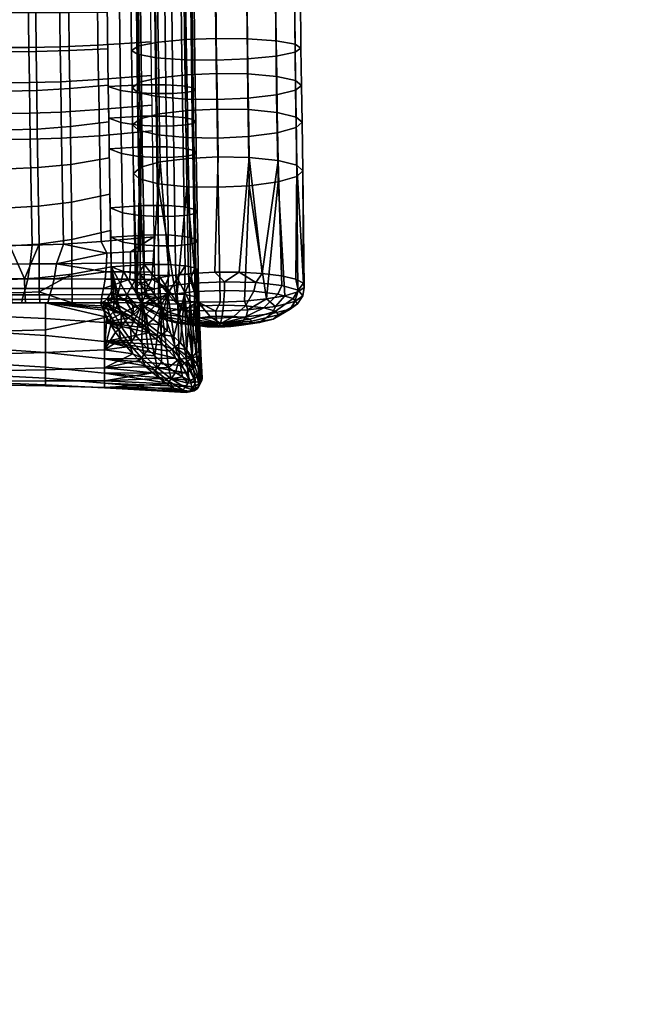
# Model space of a CAD drawing. Header units: millimetres. Extents: x -347 to 347, y -351 to 323.
# Tile 570 of 627: x 212 to 297, y -348 to -214. Entities that reach past the tile are written whole.
import ezdxf

# ---------------------------------------------------------------- set-up
doc = ezdxf.new("R2010")
doc.units = ezdxf.units.MM
doc.header["$MEASUREMENT"] = 0
for name, color, linetype in [('kolecka', 250, 'Continuous'), ('ram', 7, 'Continuous'), ('sedak', 33, 'Continuous')]:
    doc.layers.add(name, color=color, linetype=linetype)

msp = doc.modelspace()

# ---------------------------------------------------------------- meshes
at = {"layer": 'kolecka'}
mesh = msp.add_polyface(dxfattribs=at)
corners = [(297.41, -112.74, 24.73), (297.41, -108.71, 15), (297.41, -111.2, 19.67), (297.41, -113.26, 30), (297.41, -112.78, 35.06), (297.41, -101.08, 7.43), (297.41, -91.32, 3.48), (297.41, -96.2, 4.9), (25, -346.98, 24.73), (25, -345.45, 19.67), (25, -342.95, 15), (25, -347.5, 30), (25, -347.02, 35.06), (25, -335.32, 7.43), (25, -330.44, 4.9), (25, -325.56, 3.48), (25, -339.59, 10.91), (25, -325.77, 56.48), (25, -305.5, 7.55), (25, -343.07, 44.82), (25, -345.6, 39.94), (25, -335.5, 52.45), (25, -339.59, 49.09), (25, -330.83, 54.95), (25, -320.5, 57), (25, -315.44, 56.52), (25, -315.23, 3.52), (25, -310.17, 5.05), (25, -297.93, 15.18), (25, -293.98, 24.94), (25, -295.39, 20.06), (25, -301.41, 10.91), (25, -294.02, 35.27), (25, -305.68, 52.57), (25, -298.05, 45), (25, -301.41, 49.09), (25, -310.56, 55.1), (25, -295.55, 40.33), (25, -293.5, 30), (25, -320.5, 3)]
mesh.append_faces([[corners[k] for k in face] for face in [(0, 1, 2, 2), (3, 4, 0, 0), (5, 1, 0, 0), (5, 6, 7, 7), (4, 5, 0, 0), (8, 9, 10, 10), (11, 8, 12, 12), (13, 8, 10, 10), (13, 14, 15, 15), (12, 8, 13, 13), (13, 10, 16, 16), (17, 13, 18, 18), (19, 20, 12, 12), (19, 21, 22, 22), (21, 19, 12, 12), (17, 23, 21, 21), (13, 21, 12, 12), (13, 17, 21, 21), (24, 17, 25, 25), (15, 26, 13, 13), (18, 13, 26, 26), (26, 27, 18, 18), (18, 25, 17, 17), (18, 28, 29, 29), (28, 30, 29, 29), (31, 28, 18, 18), (18, 29, 32, 32), (33, 34, 35, 35), (33, 36, 25, 25), (18, 33, 25, 25), (18, 34, 33, 33), (32, 37, 34, 34), (18, 32, 34, 34), (32, 29, 38, 38), (39, 26, 15, 15)]])
at = {"layer": 'ram'}
mesh = msp.add_polyface(dxfattribs=at)
corners = [(230.5, -226.68, 465.84), (234.31, -226.22, 463.51), (234.41, -232.73, 462.34), (230.61, -233.21, 464.67), (227.89, -227.35, 469.45), (228, -233.91, 468.28), (227.61, -223.77, 479.1), (226.8, -223.14, 474.92), (226.88, -228.17, 474.09), (227.69, -228.89, 478.26), (230.17, -224.34, 482.96), (230.25, -229.51, 482.11), (234.06, -224.67, 485.5), (234.15, -229.89, 484.64), (230.43, -221.8, 466.65), (234.23, -221.38, 464.31), (227.81, -222.4, 470.27), (227.54, -218.59, 479.84), (226.73, -218.07, 475.64), (230.09, -219.06, 483.71), (233.99, -219.34, 486.26), (230.36, -216.95, 467.34), (234.16, -216.6, 464.99), (227.74, -217.45, 470.98), (227.45, -211.07, 480.66), (226.65, -210.71, 476.44), (230, -211.39, 484.55), (233.9, -211.58, 487.11), (230.28, -209.93, 468.1), (234.08, -209.68, 465.74), (227.66, -210.28, 471.75), (227.33, -196.03, 481.4), (226.53, -195.98, 477.17), (229.89, -196.06, 485.31), (233.78, -196.07, 487.87), (230.17, -195.87, 468.8), (233.98, -195.83, 466.43), (227.55, -195.93, 472.47), (227.3, -186.97, 481.3), (226.5, -187.12, 477.07), (229.86, -186.84, 485.2), (233.75, -186.74, 487.77), (230.14, -187.39, 468.7), (233.95, -187.46, 466.33), (227.52, -187.27, 472.36), (227.3, -182.21, 481.09), (226.5, -182.44, 476.86), (229.85, -182.01, 484.99), (233.74, -181.87, 487.55), (237.98, -181.82, 488.37), (237.98, -186.71, 488.58), (230.14, -182.88, 468.5), (233.94, -183, 466.14), (227.51, -182.68, 472.16), (227.3, -177.56, 480.82), (226.5, -177.81, 476.59), (229.85, -177.33, 484.71), (233.74, -177.17, 487.28), (237.97, -177.12, 488.09), (230.14, -178.31, 468.23), (233.94, -178.45, 465.87), (227.51, -178.09, 471.89), (230.14, -155.79, 466.81), (233.94, -155.95, 464.44), (227.51, -155.56, 470.47)]
mesh.append_faces([[corners[k] for k in face] for face in [(0, 1, 2, 3), (4, 0, 3, 5), (6, 7, 8, 9), (10, 6, 9, 11), (12, 10, 11, 13), (14, 15, 1, 0), (16, 14, 0, 4), (7, 16, 4, 8), (17, 18, 7, 6), (19, 17, 6, 10), (20, 19, 10, 12), (21, 22, 15, 14), (23, 21, 14, 16), (18, 23, 16, 7), (24, 25, 18, 17), (26, 24, 17, 19), (27, 26, 19, 20), (28, 29, 22, 21), (30, 28, 21, 23), (25, 30, 23, 18), (31, 32, 25, 24), (33, 31, 24, 26), (34, 33, 26, 27), (35, 36, 29, 28), (37, 35, 28, 30), (32, 37, 30, 25), (38, 39, 32, 31), (40, 38, 31, 33), (41, 40, 33, 34), (42, 43, 36, 35), (44, 42, 35, 37), (39, 44, 37, 32), (45, 46, 39, 38), (47, 45, 38, 40), (48, 47, 40, 41), (49, 48, 41, 50), (51, 52, 43, 42), (53, 51, 42, 44), (46, 53, 44, 39), (54, 55, 46, 45), (56, 54, 45, 47), (57, 56, 47, 48), (58, 57, 48, 49), (59, 60, 52, 51), (61, 59, 51, 53), (55, 61, 53, 46), (62, 63, 60, 59), (64, 62, 59, 61)]])
mesh = msp.add_polyface(dxfattribs=at)
corners = [(238.22, -219.39, 487.07), (233.99, -219.34, 486.26), (234.06, -224.67, 485.5), (238.3, -224.74, 486.31), (242.46, -219.23, 486.28), (242.53, -224.55, 485.53), (246.36, -218.85, 483.75), (246.43, -224.1, 483.01), (248.92, -218.32, 479.89), (248.99, -223.47, 479.16), (249.73, -217.77, 475.7), (249.8, -222.81, 474.98), (248.93, -217.24, 471.49), (248.99, -222.17, 470.79), (246.37, -216.78, 467.62), (246.44, -221.61, 466.94), (242.47, -216.5, 465.07), (242.54, -221.27, 464.39), (238.24, -216.45, 464.26), (238.31, -221.21, 463.59), (234.16, -216.6, 464.99), (234.23, -221.38, 464.31), (238.13, -211.61, 487.92), (233.9, -211.58, 487.11), (242.37, -211.49, 487.12), (246.27, -211.23, 484.58), (248.83, -210.86, 480.7), (249.65, -210.48, 476.49), (248.84, -210.11, 472.27), (246.29, -209.79, 468.38), (242.39, -209.61, 465.82), (238.16, -209.58, 465.01), (234.08, -209.68, 465.74), (238.01, -196.05, 488.69), (233.78, -196.07, 487.87), (242.25, -196.02, 487.89), (246.15, -195.98, 485.34), (248.72, -195.92, 481.44), (249.53, -195.87, 477.21), (248.73, -195.83, 472.98), (246.18, -195.8, 469.07), (242.29, -195.79, 466.51), (238.05, -195.8, 465.69), (233.98, -195.83, 466.43), (237.98, -186.71, 488.58), (233.75, -186.74, 487.77), (242.22, -186.72, 487.78), (246.12, -186.8, 485.23), (248.69, -186.93, 481.34), (249.5, -187.07, 477.11), (248.7, -187.21, 472.88), (246.15, -187.35, 468.98), (242.26, -187.44, 466.41), (238.03, -187.48, 465.59), (233.95, -187.46, 466.33), (246.11, -181.99, 485.02), (242.21, -181.86, 487.57), (248.68, -182.2, 481.13), (249.5, -182.42, 476.9), (248.7, -182.64, 472.68), (246.14, -182.85, 468.78), (242.25, -182.99, 466.21), (238.02, -183.03, 465.4), (233.94, -183, 466.14)]
mesh.append_faces([[corners[k] for k in face] for face in [(0, 1, 2, 3), (4, 0, 3, 5), (6, 4, 5, 7), (8, 6, 7, 9), (10, 8, 9, 11), (12, 10, 11, 13), (14, 12, 13, 15), (16, 14, 15, 17), (18, 16, 17, 19), (20, 18, 19, 21), (22, 23, 1, 0), (24, 22, 0, 4), (25, 24, 4, 6), (26, 25, 6, 8), (27, 26, 8, 10), (28, 27, 10, 12), (29, 28, 12, 14), (30, 29, 14, 16), (31, 30, 16, 18), (32, 31, 18, 20), (33, 34, 23, 22), (35, 33, 22, 24), (36, 35, 24, 25), (37, 36, 25, 26), (38, 37, 26, 27), (39, 38, 27, 28), (40, 39, 28, 29), (41, 40, 29, 30), (42, 41, 30, 31), (43, 42, 31, 32), (44, 45, 34, 33), (46, 44, 33, 35), (47, 46, 35, 36), (48, 47, 36, 37), (49, 48, 37, 38), (50, 49, 38, 39), (51, 50, 39, 40), (52, 51, 40, 41), (53, 52, 41, 42), (54, 53, 42, 43), (55, 56, 46, 47), (57, 55, 47, 48), (58, 57, 48, 49), (59, 58, 49, 50), (60, 59, 50, 51), (61, 60, 51, 52), (62, 61, 52, 53), (63, 62, 53, 54)]])
mesh = msp.add_polyface(dxfattribs=at)
corners = [(246.6, -251.14, 462.8), (247.13, -249.99, 462.51), (249.37, -250.62, 466.23), (248.69, -251.73, 466.28), (243.32, -250.75, 460.37), (243.62, -249.58, 459.91), (239.34, -250.64, 459.36), (239.37, -249.46, 458.83), (235.28, -250.8, 459.93), (235.02, -249.64, 459.44), (249.01, -249.11, 465.04), (250.07, -249.65, 468.15), (247.09, -248.66, 462.34), (244.47, -248.33, 460.31), (241.36, -248.17, 459.09), (238.04, -248.17, 458.81), (234.77, -248.35, 459.47), (250.17, -250.24, 471.44), (249.99, -251.38, 470.5), (238.38, -229.96, 485.45), (234.15, -229.89, 484.64), (234.26, -236.56, 483.44), (238.49, -236.64, 484.25), (242.61, -229.76, 484.67), (242.72, -236.43, 483.47), (246.51, -229.26, 482.15), (246.62, -235.91, 480.96), (249.07, -228.55, 478.32), (249.18, -235.17, 477.13), (249.88, -227.82, 474.15), (249.99, -234.4, 472.97), (249.07, -227.11, 469.98), (249.18, -233.65, 468.8), (246.51, -226.48, 466.13), (246.62, -233, 464.96), (242.61, -226.1, 463.6), (242.72, -232.6, 462.43), (238.38, -226.03, 462.79), (238.49, -232.53, 461.62), (234.31, -226.22, 463.51), (234.41, -232.73, 462.34), (238.3, -224.74, 486.31), (234.06, -224.67, 485.5), (242.53, -224.55, 485.53), (246.43, -224.1, 483.01), (248.99, -223.47, 479.16), (249.8, -222.81, 474.98), (248.99, -222.17, 470.79), (246.44, -221.61, 466.94), (242.54, -221.27, 464.39), (238.31, -221.21, 463.59), (234.23, -221.38, 464.31), (242.05, -252.09, 480.96), (238.75, -252.23, 481.43), (245.07, -251.79, 479.58), (235.67, -252.2, 481), (249.31, -250.82, 474.61), (247.56, -251.35, 477.4)]
mesh.append_faces([[corners[k] for k in face] for face in [(0, 1, 2, 3), (4, 5, 1, 0), (6, 7, 5, 4), (8, 9, 7, 6), (2, 10, 11, 11), (12, 1, 5, 13), (5, 14, 13, 13), (10, 2, 1, 12), (15, 7, 9, 16), (7, 15, 14, 14), (2, 11, 17, 18), (7, 14, 5, 5), (19, 20, 21, 22), (23, 19, 22, 24), (25, 23, 24, 26), (27, 25, 26, 28), (29, 27, 28, 30), (31, 29, 30, 32), (33, 31, 32, 34), (35, 33, 34, 36), (37, 35, 36, 38), (39, 37, 38, 40), (41, 42, 20, 19), (43, 41, 19, 23), (44, 43, 23, 25), (45, 44, 25, 27), (46, 45, 27, 29), (47, 46, 29, 31), (48, 47, 31, 33), (49, 48, 33, 35), (50, 49, 35, 37), (51, 50, 37, 39), (52, 24, 22, 53), (52, 54, 24, 24), (53, 22, 21, 55), (26, 24, 54, 54), (56, 28, 26, 57), (17, 30, 28, 56), (32, 11, 10, 10), (12, 34, 32, 10), (11, 30, 17, 17), (36, 13, 14, 14), (15, 38, 36, 14), (16, 40, 38, 15), (13, 34, 12, 12), (30, 11, 32, 32), (34, 13, 36, 36), (26, 54, 57, 57)]])
mesh = msp.add_polyface(dxfattribs=at)
corners = [(228.87, -253.28, 473.11), (228.17, -252.29, 473.53), (227.54, -251.53, 469.26), (228.29, -252.57, 469.11), (231.35, -254.61, 471.99), (230.91, -254.08, 468.98), (234.84, -255.17, 470.64), (234.61, -254.89, 469.03), (238.83, -255.12, 469.22), (230.97, -253.88, 476.58), (230.41, -252.92, 477.25), (232.93, -255.06, 474.6), (235.68, -255.41, 472.04), (234.25, -254.26, 479.01), (233.92, -253.33, 479.85), (235.4, -255.34, 476.43), (237, -255.57, 473.01), (231.76, -251.23, 461.98), (231.25, -250.09, 461.63), (235.02, -249.64, 459.44), (235.28, -250.8, 459.93), (233.52, -253.07, 463.61), (236.18, -252.75, 462.07), (236, -254.35, 466.17), (237.42, -254.18, 465.34), (229.3, -251.85, 465.2), (228.63, -250.76, 465.08), (231.68, -253.54, 466.04), (235.01, -254.6, 467.46), (227.26, -250.27, 469.47), (227.52, -250.81, 472.52), (230.4, -251.73, 477.87), (228.59, -251.31, 475.39), (232.82, -252.03, 479.79), (235.67, -252.2, 481), (238.17, -253.46, 480.93), (229.49, -249.13, 463.36), (231.84, -248.68, 461.04), (227.92, -249.68, 466.25), (234.77, -248.35, 459.47), (227.69, -228.89, 478.26), (226.88, -228.17, 474.09), (226.99, -234.77, 472.9), (227.8, -235.51, 477.07), (230.25, -229.51, 482.11), (230.36, -236.17, 480.91), (234.15, -229.89, 484.64), (234.26, -236.56, 483.44), (227.89, -227.35, 469.45), (228, -233.91, 468.28), (230.61, -233.21, 464.67), (234.41, -232.73, 462.34)]
mesh.append_faces([[corners[k] for k in face] for face in [(0, 1, 2, 3), (4, 0, 3, 5), (6, 4, 5, 7), (8, 6, 7, 7), (9, 10, 1, 0), (11, 9, 0, 4), (12, 11, 4, 6), (13, 14, 10, 9), (15, 13, 9, 11), (16, 15, 11, 12), (17, 18, 19, 20), (21, 17, 20, 22), (23, 21, 22, 24), (25, 26, 18, 17), (27, 25, 17, 21), (28, 27, 21, 23), (3, 2, 26, 25), (5, 3, 25, 27), (7, 5, 27, 28), (8, 7, 28, 28), (29, 2, 1, 30), (10, 31, 32, 32), (31, 10, 14, 33), (1, 32, 30, 30), (14, 34, 33, 33), (35, 34, 14, 14), (1, 10, 32, 32), (18, 36, 37, 37), (26, 38, 36, 36), (39, 19, 18, 37), (26, 36, 18, 18), (2, 29, 38, 26), (40, 41, 42, 43), (44, 40, 43, 45), (46, 44, 45, 47), (41, 48, 49, 42), (30, 32, 43, 43), (30, 42, 29, 29), (31, 45, 43, 32), (31, 33, 45, 45), (33, 34, 47, 47), (43, 42, 30, 30), (33, 47, 45, 45), (37, 50, 51, 39), (50, 37, 36, 36), (29, 42, 49, 38), (50, 36, 38, 49)]])
mesh = msp.add_polyface(dxfattribs=at)
corners = [(238.83, -255.12, 469.22), (235.68, -255.41, 472.04), (234.84, -255.17, 470.64), (237, -255.57, 473.01), (238.22, -254.38, 480.02), (238.17, -253.46, 480.93), (233.92, -253.33, 479.85), (234.25, -254.26, 479.01), (238.39, -255.43, 477.19), (235.4, -255.34, 476.43), (238.6, -255.61, 473.42), (242.28, -254.21, 479.46), (242.51, -253.28, 480.32), (241.44, -255.31, 476.76), (240.23, -255.54, 473.19), (245.81, -253.78, 477.41), (246.28, -252.82, 478.13), (244.09, -254.98, 475.22), (241.64, -255.37, 472.37), (248.27, -253.16, 474.18), (248.91, -252.15, 474.68), (245.94, -254.52, 472.79), (242.63, -255.12, 471.07), (249.28, -252.44, 470.27), (249.99, -251.38, 470.5), (246.7, -253.97, 469.85), (243.04, -254.83, 469.5), (248.69, -251.73, 466.28), (249.37, -250.62, 466.23), (246.26, -253.44, 466.85), (242.8, -254.55, 467.89), (244.69, -253, 464.23), (246.6, -251.14, 462.8), (241.96, -254.31, 466.5), (242.22, -252.71, 462.41), (243.32, -250.75, 460.37), (240.64, -254.16, 465.52), (239.23, -252.62, 461.65), (239.34, -250.64, 459.36), (239.05, -254.11, 465.12), (236.18, -252.75, 462.07), (235.28, -250.8, 459.93), (237.42, -254.18, 465.34), (236, -254.35, 466.17), (235.01, -254.6, 467.46), (238.75, -252.23, 481.43), (235.67, -252.2, 481), (245.07, -251.79, 479.58), (242.05, -252.09, 480.96), (247.56, -251.35, 477.4), (249.31, -250.82, 474.61), (250.17, -250.24, 471.44)]
mesh.append_faces([[corners[k] for k in face] for face in [(0, 1, 2, 2), (0, 3, 1, 1), (4, 5, 6, 7), (8, 4, 7, 9), (10, 8, 9, 3), (0, 10, 3, 3), (11, 12, 5, 4), (13, 11, 4, 8), (14, 13, 8, 10), (0, 14, 10, 10), (15, 16, 12, 11), (17, 15, 11, 13), (18, 17, 13, 14), (0, 18, 14, 14), (19, 20, 16, 15), (21, 19, 15, 17), (22, 21, 17, 18), (0, 22, 18, 18), (23, 24, 20, 19), (25, 23, 19, 21), (26, 25, 21, 22), (0, 26, 22, 22), (27, 28, 24, 23), (29, 27, 23, 25), (30, 29, 25, 26), (0, 30, 26, 26), (31, 32, 27, 29), (33, 31, 29, 30), (0, 33, 30, 30), (34, 35, 32, 31), (36, 34, 31, 33), (0, 36, 33, 33), (37, 38, 35, 34), (39, 37, 34, 36), (0, 39, 36, 36), (40, 41, 38, 37), (42, 40, 37, 39), (0, 42, 39, 39), (0, 43, 42, 42), (0, 44, 43, 43), (5, 45, 46, 46), (12, 47, 48, 48), (16, 49, 47, 47), (45, 5, 12, 48), (50, 20, 24, 51), (16, 47, 12, 12), (20, 50, 49, 16)]])
at = {"layer": 'sedak'}
mesh = msp.add_polyface(dxfattribs=at)
corners = [(222.1, -210.71, 473.2), (229.26, -210.42, 469.52), (229.35, -216.9, 468.81), (222.18, -217.34, 472.48), (221.98, -197.42, 473.93), (229.15, -197.42, 470.24), (221.95, -188.52, 473.89), (229.11, -188.71, 470.2), (221.94, -178.5, 473.41), (229.1, -178.83, 469.73), (223.29, -182.91, 487.41), (223.28, -179.66, 487.24), (220.46, -182.91, 487.41), (218.06, -192.24, 490.88), (223.31, -193.01, 487.69), (223.29, -187.9, 487.61), (217.96, -187.16, 489.69), (218.11, -197.32, 491.13), (223.33, -197.9, 487.65), (218.14, -202.53, 490.98), (223.37, -202.9, 487.49), (218.18, -207.73, 490.69), (223.41, -207.89, 487.2), (218.23, -212.92, 490.27), (223.46, -212.87, 486.79), (218.28, -218.1, 489.72), (223.51, -217.84, 486.25), (227.78, -183.65, 485.8), (223.29, -183.5, 487.44), (223.28, -180.36, 487.28), (227.78, -180.52, 485.63), (231.08, -183.7, 485.74), (231.08, -180.58, 485.58), (233.32, -183.69, 486.77), (233.32, -180.56, 486.61), (234.61, -183.64, 488.37), (234.61, -180.49, 488.21), (235.08, -183.57, 490.09), (235.08, -180.41, 489.93), (234.78, -183.49, 491.69), (234.78, -180.31, 491.53), (233.75, -183.41, 493.01), (233.74, -180.22, 492.84), (227.8, -192.08, 486.03), (223.31, -192.01, 487.69), (231.1, -192.13, 485.98), (233.34, -192.15, 487), (234.63, -192.15, 488.6), (235.1, -192.14, 490.32), (234.8, -192.13, 491.93), (233.77, -192.1, 493.25), (232.05, -192.07, 494.09), (232.03, -183.34, 493.84), (229.76, -192.04, 494.26), (229.73, -183.3, 494.01), (227.25, -192.01, 493.46), (227.22, -183.3, 493.21), (224.95, -192, 491.37), (224.93, -183.35, 491.12), (223.31, -192.01, 487.69), (223.29, -183.5, 487.44), (227.9, -207.68, 485.56), (223.4, -207.76, 487.21), (231.2, -207.7, 485.5), (233.44, -207.79, 486.52), (234.74, -207.91, 488.11), (235.2, -208.03, 489.83), (234.9, -208.14, 491.43), (233.87, -208.23, 492.74), (232.16, -208.27, 493.59), (229.86, -208.27, 493.76), (227.35, -208.19, 492.96), (225.06, -208.03, 490.89), (223.4, -207.76, 487.21), (228.08, -222.74, 483.92), (223.58, -222.97, 485.56), (231.38, -222.73, 483.85), (233.61, -222.89, 484.86), (234.91, -223.12, 486.45), (235.38, -223.38, 488.15), (235.09, -223.61, 489.74), (234.06, -223.8, 491.04), (232.34, -223.92, 491.88), (230.05, -223.94, 492.05), (227.53, -223.82, 491.26), (225.24, -223.51, 489.21), (223.58, -222.97, 485.56)]
mesh.append_faces([[corners[k] for k in face] for face in [(0, 1, 2, 3), (4, 5, 1, 0), (6, 7, 5, 4), (8, 9, 7, 6), (10, 11, 12, 12), (13, 14, 15, 16), (17, 18, 14, 13), (19, 20, 18, 17), (21, 22, 20, 19), (23, 24, 22, 21), (25, 26, 24, 23), (15, 10, 12, 12), (27, 28, 29, 30), (31, 27, 30, 32), (33, 31, 32, 34), (35, 33, 34, 36), (37, 35, 36, 38), (39, 37, 38, 40), (41, 39, 40, 42), (43, 44, 28, 27), (45, 43, 27, 31), (46, 45, 31, 33), (47, 46, 33, 35), (48, 47, 35, 37), (49, 48, 37, 39), (50, 49, 39, 41), (51, 50, 41, 52), (53, 51, 52, 54), (55, 53, 54, 56), (57, 55, 56, 58), (59, 57, 58, 60), (61, 62, 44, 43), (63, 61, 43, 45), (64, 63, 45, 46), (65, 64, 46, 47), (66, 65, 47, 48), (67, 66, 48, 49), (68, 67, 49, 50), (69, 68, 50, 51), (70, 69, 51, 53), (71, 70, 53, 55), (72, 71, 55, 57), (73, 72, 57, 59), (74, 75, 62, 61), (76, 74, 61, 63), (77, 76, 63, 64), (78, 77, 64, 65), (79, 78, 65, 66), (80, 79, 66, 67), (81, 80, 67, 68), (82, 81, 68, 69), (83, 82, 69, 70), (84, 83, 70, 71), (85, 84, 71, 72), (86, 85, 72, 73)]])
mesh = msp.add_polyface(dxfattribs=at)
corners = [(212.67, -249.06, 472.02), (212.99, -247.05, 470.82), (216.55, -247.03, 470.23), (216.24, -249.07, 471.53), (208.71, -244.55, 470.97), (213.24, -244.5, 470.73), (209.38, -247.06, 471.01), (205.77, -247.06, 471.08), (217.49, -244.35, 469.9), (223.37, -245.57, 467.48), (217.19, -226.44, 473.12), (222.32, -226.11, 471.16), (222.37, -229.64, 470.54), (217.25, -229.98, 472.5), (212.94, -226.57, 473.95), (213, -230.13, 473.33), (208.41, -226.61, 474.19), (208.47, -230.17, 473.57), (217.12, -222.32, 473.79), (222.25, -222.02, 471.82), (212.87, -222.44, 474.62), (208.34, -222.46, 474.86), (217.05, -217.57, 474.46), (222.18, -217.34, 472.48), (212.81, -217.67, 475.29), (208.27, -217.68, 475.53), (216.97, -210.86, 475.19), (222.1, -210.71, 473.2), (212.72, -210.91, 476.03), (208.19, -210.91, 476.27), (222.61, -244, 467.94), (213.75, -212.94, 492.06), (218.23, -212.92, 490.27), (218.18, -207.73, 490.69), (213.7, -207.65, 492.48), (209.77, -212.95, 492.72), (209.72, -207.61, 493.14), (213.81, -218.23, 491.5), (218.28, -218.1, 489.72), (209.83, -218.28, 492.16), (213.88, -223.5, 490.79), (218.35, -223.26, 489.02), (209.9, -223.58, 491.44), (213.95, -228.75, 489.96), (218.43, -228.4, 488.21), (209.98, -228.87, 490.6), (214.04, -233.98, 489.05), (218.51, -233.53, 487.32), (210.07, -234.15, 489.69), (214.13, -239.21, 488.1), (218.6, -238.66, 486.39), (210.15, -239.42, 488.73), (214.19, -244.34, 486.74), (218.65, -243.72, 485.19), (210.24, -244.57, 487.31), (214.2, -248.95, 484.23), (218.65, -248.43, 483.23), (212.21, -249.08, 484.48), (210.33, -249.15, 484.6), (205.96, -202.88, 493.49), (205.99, -207.41, 493.24), (206.04, -211.93, 492.9), (206.06, -214.19, 492.7), (206.11, -218.69, 492.2), (206.17, -223.15, 491.6), (206.27, -229.81, 490.54), (206.34, -234.24, 489.77), (206.46, -240.82, 488.53), (206.52, -243.45, 487.81), (206.42, -238.64, 488.98), (208.52, -249.17, 484.65), (206.6, -245.97, 486.79), (206.24, -227.59, 490.91), (206.69, -248, 485.58)]
mesh.append_faces([[corners[k] for k in face] for face in [(0, 1, 2, 3), (4, 5, 1, 6), (6, 7, 4, 4), (5, 8, 2, 1), (2, 8, 9, 9), (10, 11, 12, 13), (14, 10, 13, 15), (16, 14, 15, 17), (18, 19, 11, 10), (20, 18, 10, 14), (21, 20, 14, 16), (22, 23, 19, 18), (24, 22, 18, 20), (25, 24, 20, 21), (26, 27, 23, 22), (28, 26, 22, 24), (29, 28, 24, 25), (8, 13, 12, 30), (4, 17, 15, 5), (5, 15, 13, 8), (31, 32, 33, 34), (35, 31, 34, 36), (37, 38, 32, 31), (39, 37, 31, 35), (40, 41, 38, 37), (42, 40, 37, 39), (43, 44, 41, 40), (45, 43, 40, 42), (46, 47, 44, 43), (48, 46, 43, 45), (49, 50, 47, 46), (51, 49, 46, 48), (52, 53, 50, 49), (54, 52, 49, 51), (55, 56, 53, 52), (57, 54, 58, 58), (52, 57, 55, 55), (54, 57, 52, 52), (59, 60, 36, 36), (36, 61, 35, 35), (35, 62, 63, 39), (62, 35, 61, 61), (39, 63, 64, 42), (60, 61, 36, 36), (45, 65, 66, 48), (51, 67, 68, 54), (48, 69, 51, 51), (54, 70, 58, 58), (71, 70, 54, 54), (42, 64, 72, 45), (45, 72, 65, 65), (67, 51, 69, 69), (70, 71, 73, 73), (71, 54, 68, 68), (69, 48, 66, 66)]])
mesh = msp.add_polyface(dxfattribs=at)
corners = [(222.32, -226.11, 471.16), (229.48, -225.5, 467.52), (229.54, -228.99, 466.91), (222.37, -229.64, 470.54), (222.25, -222.02, 471.82), (229.41, -221.48, 468.17), (222.18, -217.34, 472.48), (229.35, -216.9, 468.81), (222.61, -244, 467.94), (229.78, -243.35, 464.31), (218.35, -223.26, 489.02), (223.58, -222.8, 485.59), (223.51, -217.84, 486.25), (218.28, -218.1, 489.72), (218.43, -228.4, 488.21), (223.65, -227.74, 484.81), (218.51, -233.53, 487.32), (223.73, -232.66, 483.95), (218.6, -238.66, 486.39), (223.81, -237.58, 483.06), (218.65, -243.72, 485.19), (223.9, -242.5, 482.17), (228.14, -227, 483.25), (223.65, -227.27, 484.89), (223.58, -222.97, 485.56), (228.08, -222.74, 483.92), (231.44, -226.99, 483.18), (231.38, -222.73, 483.85), (233.68, -227.16, 484.19), (233.61, -222.89, 484.86), (234.98, -227.42, 485.76), (234.91, -223.12, 486.45), (235.45, -227.71, 487.46), (235.38, -223.38, 488.15), (235.15, -227.97, 489.05), (235.09, -223.61, 489.74), (234.12, -228.19, 490.34), (234.06, -223.8, 491.04), (232.41, -228.32, 491.18), (232.34, -223.92, 491.88), (230.11, -228.35, 491.35), (230.05, -223.94, 492.05), (227.6, -228.22, 490.57), (227.53, -223.82, 491.26), (225.3, -227.87, 488.52), (225.24, -223.51, 489.21), (223.65, -227.27, 484.89), (223.58, -222.97, 485.56), (228.2, -231.15, 482.53), (223.71, -231.44, 484.17), (231.51, -231.14, 482.46), (233.75, -231.32, 483.47), (235.04, -231.6, 485.04), (235.52, -231.9, 486.74), (235.22, -232.18, 488.32), (234.19, -232.41, 489.62), (232.48, -232.56, 490.45), (230.18, -232.59, 490.62), (227.67, -232.45, 489.84), (225.37, -232.08, 487.79), (223.71, -231.44, 484.17), (228.34, -239.13, 481.09), (223.84, -239.43, 482.73), (231.64, -239.12, 481.02), (233.88, -239.3, 482.02), (235.18, -239.59, 483.59), (235.65, -239.9, 485.29), (235.35, -240.18, 486.87), (234.32, -240.42, 488.16), (232.61, -240.57, 489), (230.31, -240.61, 489.17), (227.8, -240.46, 488.39), (225.5, -240.09, 486.35), (223.84, -239.43, 482.73), (228.4, -243.13, 480.36), (223.91, -243.42, 482), (231.71, -243.11, 480.3), (233.94, -243.3, 481.3), (235.24, -243.58, 482.87), (235.72, -243.89, 484.57), (235.42, -244.18, 486.15), (234.39, -244.41, 487.44), (232.67, -244.57, 488.28), (225.57, -244.08, 485.62), (227.87, -244.46, 487.67), (223.91, -243.42, 482)]
mesh.append_faces([[corners[k] for k in face] for face in [(0, 1, 2, 3), (4, 5, 1, 0), (6, 7, 5, 4), (8, 3, 2, 9), (10, 11, 12, 13), (14, 15, 11, 10), (16, 17, 15, 14), (18, 19, 17, 16), (20, 21, 19, 18), (22, 23, 24, 25), (26, 22, 25, 27), (28, 26, 27, 29), (30, 28, 29, 31), (32, 30, 31, 33), (34, 32, 33, 35), (36, 34, 35, 37), (38, 36, 37, 39), (40, 38, 39, 41), (42, 40, 41, 43), (44, 42, 43, 45), (46, 44, 45, 47), (48, 49, 23, 22), (50, 48, 22, 26), (51, 50, 26, 28), (52, 51, 28, 30), (53, 52, 30, 32), (54, 53, 32, 34), (55, 54, 34, 36), (56, 55, 36, 38), (57, 56, 38, 40), (58, 57, 40, 42), (59, 58, 42, 44), (60, 59, 44, 46), (61, 62, 49, 48), (63, 61, 48, 50), (64, 63, 50, 51), (65, 64, 51, 52), (66, 65, 52, 53), (67, 66, 53, 54), (68, 67, 54, 55), (69, 68, 55, 56), (70, 69, 56, 57), (71, 70, 57, 58), (72, 71, 58, 59), (73, 72, 59, 60), (74, 75, 62, 61), (76, 74, 61, 63), (77, 76, 63, 64), (78, 77, 64, 65), (79, 78, 65, 66), (80, 79, 66, 67), (81, 80, 67, 68), (82, 81, 68, 69), (83, 84, 71, 72), (85, 83, 72, 73)]])
mesh = msp.add_polyface(dxfattribs=at)
corners = [(223.33, -246.94, 467.77), (223.37, -245.57, 467.48), (226.61, -245.42, 465.89), (226.6, -246.89, 466.23), (229.81, -245.27, 464.2), (229.82, -246.84, 464.6), (223.14, -249.1, 469.49), (223.25, -248.13, 468.46), (226.56, -248.13, 467.02), (226.5, -249.13, 468.2), (229.83, -248.14, 465.5), (229.83, -249.16, 466.84), (222.93, -250.38, 471.96), (229.81, -250.42, 469.99), (222.75, -251.2, 474.65), (229.8, -251.17, 473.37), (216.55, -247.03, 470.23), (216.24, -249.07, 471.53), (229.78, -243.35, 464.31), (222.61, -244, 467.94), (217.49, -244.35, 469.9), (218.65, -248.43, 483.23), (223.98, -247.42, 481.28), (223.9, -242.5, 482.17), (218.65, -243.72, 485.19), (218.69, -252.34, 480.39), (224.06, -252.34, 480.39), (230.38, -244.6, 488.45), (232.67, -244.57, 488.28), (232.61, -240.57, 489), (230.31, -240.61, 489.17), (227.87, -244.46, 487.67), (227.8, -240.46, 488.39), (228.47, -247.12, 479.64), (223.98, -247.42, 481.28), (223.91, -243.42, 482), (228.4, -243.13, 480.36), (231.77, -247.11, 479.57), (231.71, -243.11, 480.3), (234.01, -247.29, 480.58), (233.94, -243.3, 481.3), (235.31, -247.58, 482.15), (235.24, -243.58, 482.87), (235.78, -247.89, 483.84), (235.72, -243.89, 484.57), (235.48, -248.17, 485.42), (235.42, -244.18, 486.15), (234.46, -248.41, 486.72), (234.39, -244.41, 487.44), (232.74, -248.56, 487.55), (230.45, -248.59, 487.72), (227.93, -248.45, 486.94), (225.63, -248.08, 484.9), (225.57, -244.08, 485.62), (223.98, -247.42, 481.28), (223.91, -243.42, 482), (231.67, -251.05, 478.5), (233.94, -251.21, 479.39), (235.3, -251.48, 480.89), (235.85, -251.77, 482.54), (235.63, -252.06, 484.12), (234.67, -252.3, 485.45), (233.02, -252.46, 486.36), (230.75, -252.51, 486.63), (228.23, -252.39, 485.98), (224.03, -250.85, 480.66), (224.37, -251.79, 481.42), (224.73, -251.73, 482.28), (226.1, -251.23, 479.52), (224.97, -251.42, 480.04), (224.03, -250.85, 480.66)]
mesh.append_faces([[corners[k] for k in face] for face in [(0, 1, 2, 3), (3, 2, 4, 5), (6, 7, 8, 9), (9, 8, 10, 11), (8, 3, 5, 10), (7, 0, 3, 8), (9, 12, 6, 6), (13, 9, 11, 11), (12, 9, 13, 13), (14, 12, 13, 15), (7, 16, 0, 0), (17, 7, 6, 6), (18, 2, 1, 19), (20, 19, 1, 1), (2, 18, 4, 4), (0, 16, 1, 1), (21, 22, 23, 24), (25, 26, 22, 21), (27, 28, 29, 30), (31, 27, 30, 32), (33, 34, 35, 36), (37, 33, 36, 38), (39, 37, 38, 40), (41, 39, 40, 42), (43, 41, 42, 44), (45, 43, 44, 46), (47, 45, 46, 48), (49, 47, 48, 28), (50, 49, 28, 27), (51, 50, 27, 31), (52, 51, 31, 53), (54, 52, 53, 55), (56, 33, 37, 37), (56, 39, 57, 57), (39, 56, 37, 37), (57, 41, 58, 58), (41, 57, 39, 39), (58, 43, 59, 59), (43, 58, 41, 41), (59, 45, 60, 60), (45, 59, 43, 43), (47, 60, 45, 45), (49, 61, 47, 47), (50, 62, 49, 49), (51, 63, 50, 50), (52, 64, 51, 51), (65, 66, 54, 54), (52, 54, 67, 67), (68, 34, 33, 33), (34, 68, 69, 69), (33, 56, 68, 68), (54, 66, 67, 67), (67, 64, 52, 52), (69, 70, 34, 34)]])
mesh = msp.add_polyface(dxfattribs=at)
corners = [(216.55, -247.03, 470.23), (223.25, -248.13, 468.46), (216.24, -249.07, 471.53), (215.91, -250.37, 473.47), (223.14, -249.1, 469.49), (222.93, -250.38, 471.96), (215.65, -251.22, 475.63), (222.75, -251.2, 474.65), (215.48, -251.84, 477.93), (222.64, -251.8, 477.46), (215.42, -252.34, 480.39), (222.6, -252.34, 480.39), (212.34, -250.37, 473.83), (212.67, -249.06, 472.02), (212.07, -251.23, 475.86), (211.89, -251.85, 478.04), (211.83, -252.34, 480.39), (209.07, -249.06, 472.18), (209.38, -247.06, 471.01), (212.99, -247.05, 470.82), (208.74, -250.37, 473.95), (208.47, -251.23, 475.94), (208.3, -251.86, 478.08), (208.24, -252.34, 480.39), (205.47, -249.06, 472.24), (205.77, -247.06, 471.08), (205.14, -250.37, 473.99), (214.21, -250.85, 482.46), (218.65, -248.43, 483.23), (214.2, -248.95, 484.23), (218.69, -252.34, 480.39), (214.28, -252.34, 480.39), (210.51, -252.34, 480.39), (212.34, -252.34, 480.39), (212.25, -250.93, 482.59), (210.4, -250.97, 482.66), (212.21, -249.08, 484.48), (210.33, -249.15, 484.6), (208.63, -250.98, 482.69), (208.52, -249.17, 484.65), (208.76, -252.34, 480.39), (206.8, -249.81, 484.06), (206.92, -251.24, 482.33), (207.06, -252.34, 480.39), (206.69, -248, 485.58), (215.06, -254.44, 476.17), (207.06, -254.09, 475.93), (207.06, -252.34, 480.39), (215.06, -252.34, 480.39), (215.06, -256.77, 473.9), (207.06, -256.24, 473.42), (215.06, -259.06, 473.13), (207.06, -258.5, 472.44), (215.06, -261.07, 473.4), (207.06, -260.55, 472.53), (215.06, -262.56, 474.32), (207.06, -262.15, 473.33), (215.06, -263.43, 475.67), (207.06, -263.15, 474.62), (215.06, -263.58, 477.31), (207.06, -263.45, 476.26), (215.06, -262.92, 479.07), (207.06, -262.94, 478.11), (215.06, -261.39, 480.74), (207.06, -261.54, 479.94), (215.06, -259.05, 481.86), (207.06, -259.27, 481.28), (215.06, -256, 481.92), (207.06, -256.19, 481.61), (215.06, -252.34, 480.39), (207.06, -252.34, 480.39), (223.06, -257.59, 474.65), (223.06, -254.99, 476.55), (223.06, -259.94, 474.21), (223.06, -261.87, 474.76), (223.06, -263.21, 475.87), (223.06, -263.87, 477.32), (223.06, -263.79, 478.94), (223.06, -262.89, 480.57), (223.06, -261.16, 482), (223.06, -258.71, 482.77), (223.45, -252.77, 479.62), (223.06, -253.03, 479.17), (222.54, -252.34, 480.39), (223.38, -254.28, 481.77)]
mesh.append_faces([[corners[k] for k in face] for face in [(0, 1, 2, 2), (3, 2, 4, 5), (6, 3, 5, 7), (8, 6, 7, 9), (10, 8, 9, 11), (12, 13, 2, 3), (14, 12, 3, 6), (15, 14, 6, 8), (16, 15, 8, 10), (17, 18, 19, 13), (20, 17, 13, 12), (21, 20, 12, 14), (22, 21, 14, 15), (23, 22, 15, 16), (24, 25, 18, 17), (26, 24, 17, 20), (27, 28, 29, 29), (30, 27, 31, 31), (28, 27, 30, 30), (32, 33, 34, 35), (35, 34, 36, 37), (34, 27, 29, 36), (33, 31, 27, 34), (38, 35, 37, 39), (40, 32, 35, 38), (39, 41, 42, 38), (38, 42, 43, 40), (41, 39, 44, 44), (45, 46, 47, 48), (49, 50, 46, 45), (51, 52, 50, 49), (53, 54, 52, 51), (55, 56, 54, 53), (57, 58, 56, 55), (59, 60, 58, 57), (61, 62, 60, 59), (63, 64, 62, 61), (65, 66, 64, 63), (67, 68, 66, 65), (69, 70, 68, 67), (71, 49, 45, 72), (73, 51, 49, 71), (74, 53, 51, 73), (75, 55, 53, 74), (76, 57, 55, 75), (77, 59, 57, 76), (78, 61, 59, 77), (79, 63, 61, 78), (80, 65, 63, 79), (81, 82, 48, 48), (83, 81, 48, 48), (45, 48, 82, 72), (67, 84, 69, 69), (80, 84, 67, 65)]])
mesh = msp.add_polyface(dxfattribs=at)
corners = [(222.64, -251.8, 477.46), (222.75, -251.2, 474.65), (229.8, -251.17, 473.37), (229.78, -251.75, 476.83), (222.6, -252.34, 480.39), (229.78, -252.34, 480.39), (228.23, -252.39, 485.98), (224.73, -251.73, 482.28), (225.31, -253.76, 482.68), (225.91, -254.76, 483.15), (227.04, -253.9, 478.09), (226.63, -254.13, 477.88), (223.02, -252.15, 480.33), (223.44, -251.78, 480.37), (228.91, -255.19, 477.03), (228.52, -255.42, 476.83), (224.25, -253.6, 481.68), (223.84, -254.01, 481.7), (224.99, -255.96, 482.69), (225.35, -255.54, 482.71), (223.44, -251.78, 480.37), (223.02, -252.15, 480.33), (223.45, -252.77, 479.62), (222.54, -252.34, 480.39), (224.38, -253.25, 478.9), (226.26, -254.36, 477.63), (225.31, -253.78, 478.24), (227.21, -254.99, 477.08), (224.03, -250.85, 480.66), (224.97, -251.42, 480.04), (225.91, -252, 479.43), (226.85, -252.61, 478.85), (227.8, -253.23, 478.3), (228.74, -253.88, 477.78), (229.69, -254.56, 477.3), (223.38, -254.28, 481.77), (223.94, -255.29, 482.3), (222.54, -252.34, 480.39), (222.92, -253.3, 481.13), (224.37, -251.79, 481.42), (226.59, -255.76, 483.5), (224.8, -252.76, 482.1), (224.03, -250.85, 480.66), (223.06, -254.99, 476.55), (223.06, -253.03, 479.17), (215.06, -252.34, 480.39), (228.16, -255.68, 476.6), (230.75, -252.51, 486.63), (227.93, -248.45, 486.94), (226.1, -251.23, 479.52), (231.67, -251.05, 478.5), (228.15, -257.71, 483.83), (229, -258.64, 483.82), (227.34, -256.75, 483.73)]
mesh.append_faces([[corners[k] for k in face] for face in [(0, 1, 2, 3), (4, 0, 3, 5), (6, 7, 8, 8), (6, 8, 9, 9), (10, 11, 12, 13), (14, 15, 11, 10), (16, 17, 18, 19), (20, 21, 17, 16), (12, 22, 23, 23), (12, 24, 22, 22), (11, 25, 26, 26), (11, 27, 25, 25), (11, 26, 24, 24), (12, 11, 24, 24), (15, 27, 11, 11), (28, 29, 13, 13), (30, 13, 29, 29), (31, 10, 30, 30), (10, 32, 33, 14), (13, 30, 10, 10), (10, 31, 32, 32), (34, 14, 33, 33), (17, 35, 36, 36), (21, 37, 38, 38), (38, 17, 21, 21), (36, 18, 17, 17), (38, 35, 17, 17), (16, 19, 8, 8), (20, 16, 39, 39), (19, 40, 9, 9), (16, 8, 41, 41), (20, 39, 42, 42), (39, 16, 41, 41), (8, 19, 9, 9), (25, 43, 26, 26), (22, 24, 44, 44), (37, 45, 38, 38), (45, 35, 38, 38), (26, 44, 24, 24), (44, 26, 43, 43), (46, 43, 27, 27), (43, 25, 27, 27), (47, 48, 6, 6), (30, 29, 49, 49), (32, 31, 49, 49), (50, 33, 32, 32), (33, 50, 34, 34), (31, 30, 49, 49), (49, 50, 32, 32), (51, 52, 6, 6), (7, 41, 8, 8), (41, 7, 39, 39), (9, 40, 6, 6), (53, 51, 6, 6), (53, 6, 40, 40)]])
mesh = msp.add_polyface(dxfattribs=at)
corners = [(232.63, -258.32, 475.74), (232.23, -258.59, 475.59), (230.4, -256.9, 476.04), (230.79, -256.64, 476.21), (234.32, -260.24, 475.8), (233.92, -260.52, 475.66), (230.96, -258.02, 475.62), (230.04, -257.19, 475.86), (231.86, -258.9, 475.48), (232.72, -259.84, 475.48), (233.5, -260.81, 475.63), (228.91, -255.19, 477.03), (230.63, -255.28, 476.88), (229.69, -254.56, 477.3), (231.57, -256.06, 476.54), (232.49, -256.89, 476.31), (234.76, -259.91, 476.12), (235.06, -261.28, 476.12), (234.21, -258.71, 476.22), (235.66, -260.69, 476.76), (233.37, -257.77, 476.19), (234.98, -259.69, 476.4), (230.2, -261.12, 483.13), (230.81, -260.34, 483.44), (229.89, -259.52, 483.69), (235.63, -252.06, 484.12), (234.46, -248.41, 486.72), (234.67, -252.3, 485.45), (232.74, -248.56, 487.55), (233.02, -252.46, 486.36), (230.45, -248.59, 487.72), (230.75, -252.51, 486.63), (235.3, -251.48, 480.89), (235.97, -259.12, 478.37), (235.61, -258.99, 477.61), (235.85, -251.77, 482.54), (236.13, -259.4, 479.94), (236.15, -259.26, 479.15), (235.53, -259.67, 481.43), (235.93, -259.54, 480.7), (234.15, -259.89, 482.68), (234.94, -259.78, 482.1), (233.18, -259.97, 483.15), (231.67, -251.05, 478.5), (233.94, -251.21, 479.39), (236.16, -261.68, 477.35), (236.34, -262.54, 478.24), (231.75, -261.1, 483.09)]
mesh.append_faces([[corners[k] for k in face] for face in [(0, 1, 2, 3), (4, 5, 1, 0), (6, 7, 2, 2), (1, 8, 6, 6), (1, 9, 8, 8), (5, 10, 9, 9), (5, 9, 1, 1), (2, 1, 6, 6), (3, 11, 12, 12), (11, 13, 12, 12), (3, 14, 15, 15), (14, 3, 12, 12), (15, 0, 3, 3), (16, 4, 0, 0), (17, 4, 16, 16), (18, 16, 0, 0), (19, 17, 16, 16), (0, 20, 18, 18), (16, 18, 21, 21), (19, 16, 21, 21), (15, 20, 0, 0), (22, 23, 24, 24), (25, 26, 27, 27), (27, 28, 29, 29), (29, 30, 31, 31), (32, 33, 34, 34), (35, 33, 32, 32), (35, 36, 37, 37), (25, 36, 35, 35), (35, 37, 33, 33), (25, 38, 39, 39), (27, 38, 25, 25), (25, 39, 36, 36), (27, 40, 41, 41), (29, 40, 27, 27), (27, 41, 38, 38), (31, 42, 29, 29), (29, 42, 40, 40), (15, 43, 44, 44), (32, 21, 44, 44), (12, 43, 14, 14), (13, 43, 12, 12), (44, 20, 15, 15), (44, 18, 20, 20), (44, 21, 18, 18), (19, 21, 34, 34), (21, 32, 34, 34), (34, 33, 19, 19), (45, 33, 37, 37), (46, 37, 36, 36), (45, 19, 33, 33), (15, 14, 43, 43), (23, 31, 24, 24), (23, 47, 31, 31), (42, 31, 47, 47)]])
mesh = msp.add_polyface(dxfattribs=at)
corners = [(230.79, -256.64, 476.21), (230.4, -256.9, 476.04), (228.52, -255.42, 476.83), (228.91, -255.19, 477.03), (228.39, -259.38, 483.44), (228.11, -259.78, 483.3), (229.92, -261.5, 482.95), (230.2, -261.12, 483.13), (226.75, -257.5, 483.3), (226.44, -257.91, 483.22), (225.35, -255.54, 482.71), (224.99, -255.96, 482.69), (229.1, -256.41, 476.19), (230.04, -257.19, 475.86), (228.16, -255.68, 476.6), (227.21, -254.99, 477.08), (228.69, -261.01, 483), (229.62, -261.83, 482.74), (226.91, -259.22, 483.22), (227.79, -260.14, 483.16), (226.08, -258.27, 483.17), (224.58, -256.29, 482.72), (225.3, -257.29, 483), (223.94, -255.29, 482.3), (229.89, -259.52, 483.69), (229, -258.64, 483.82), (228.15, -257.71, 483.83), (227.34, -256.75, 483.73), (226.59, -255.76, 483.5), (223.06, -254.99, 476.55), (232.72, -259.84, 475.48), (223.06, -259.94, 474.21), (223.06, -257.59, 474.65), (234.18, -261.82, 475.98), (223.06, -261.87, 474.76), (234.92, -263.7, 477.43), (223.06, -263.21, 475.87), (223.06, -263.79, 478.94), (223.06, -263.87, 477.32), (233.36, -264.31, 480.56), (234.75, -264.31, 478.51), (223.06, -258.71, 482.77), (223.06, -261.16, 482), (223.38, -254.28, 481.77), (223.06, -262.89, 480.57), (231.51, -263.29, 481.92), (230.96, -258.02, 475.62), (231.86, -258.9, 475.48), (233.5, -260.81, 475.63), (234.17, -264.5, 479.61), (230.56, -262.6, 482.38), (232.45, -263.88, 481.32), (230.75, -252.51, 486.63), (228.23, -252.39, 485.98)]
mesh.append_faces([[corners[k] for k in face] for face in [(0, 1, 2, 3), (4, 5, 6, 7), (8, 9, 5, 4), (10, 11, 9, 8), (2, 1, 12, 12), (12, 1, 13, 13), (14, 2, 12, 12), (15, 2, 14, 14), (6, 16, 17, 17), (6, 5, 16, 16), (5, 18, 19, 19), (9, 20, 18, 18), (11, 21, 22, 22), (11, 23, 21, 21), (9, 22, 20, 20), (9, 18, 5, 5), (11, 22, 9, 9), (16, 5, 19, 19), (24, 4, 7, 7), (25, 26, 4, 4), (4, 26, 27, 8), (24, 25, 4, 4), (10, 8, 28, 28), (8, 27, 28, 28), (29, 14, 12, 12), (30, 31, 32, 32), (33, 34, 31, 31), (34, 35, 36, 36), (37, 38, 39, 39), (36, 40, 38, 38), (41, 21, 23, 23), (42, 19, 18, 18), (20, 22, 41, 41), (23, 43, 41, 41), (44, 17, 42, 42), (37, 45, 44, 44), (29, 12, 32, 32), (12, 13, 32, 32), (46, 32, 13, 13), (47, 30, 32, 32), (30, 48, 31, 31), (47, 32, 46, 46), (42, 17, 16, 16), (42, 16, 19, 19), (22, 21, 41, 41), (20, 41, 18, 18), (41, 42, 18, 18), (49, 39, 38, 38), (44, 45, 50, 50), (45, 37, 51, 51), (50, 17, 44, 44), (35, 40, 36, 36), (52, 53, 24, 24), (53, 25, 24, 24)]])
mesh = msp.add_polyface(dxfattribs=at)
corners = [(235.06, -261.28, 476.12), (234.63, -261.57, 475.98), (233.92, -260.52, 475.66), (234.32, -260.24, 475.8), (235.63, -262.35, 476.72), (235.17, -262.62, 476.57), (235.89, -263.33, 477.67), (235.43, -263.59, 477.49), (235.84, -263.71, 478.29), (235.39, -263.97, 478.08), (235.64, -263.97, 478.93), (235.22, -264.24, 478.7), (234.93, -264.07, 480.13), (234.57, -264.39, 479.89), (234.03, -263.79, 481.09), (233.71, -264.13, 480.86), (232.1, -262.64, 482.39), (231.82, -263.01, 482.19), (230.2, -261.12, 483.13), (229.92, -261.5, 482.95), (233.5, -260.81, 475.63), (234.18, -261.82, 475.98), (234.92, -263.7, 477.43), (234.69, -262.81, 476.57), (234.75, -264.31, 478.51), (236.16, -261.68, 477.35), (236.34, -262.54, 478.24), (235.66, -260.69, 476.76), (236.26, -262.85, 478.78), (236.06, -263.05, 479.34), (234.17, -264.5, 479.61), (233.36, -264.31, 480.56), (231.51, -263.29, 481.92), (232.45, -263.88, 481.32), (230.56, -262.6, 482.38), (229.62, -261.83, 482.74), (235.4, -263.1, 480.39), (234.36, -263.23, 481.25), (233.63, -262.37, 482.02), (231.75, -261.1, 483.09), (234.55, -262.83, 481.28), (232.69, -261.79, 482.61), (230.81, -260.34, 483.44), (223.06, -261.87, 474.76), (223.06, -259.94, 474.21), (223.06, -263.87, 477.32), (223.06, -263.79, 478.94), (236.15, -259.26, 479.15), (235.93, -259.54, 480.7), (236.13, -259.4, 479.94), (235.53, -259.67, 481.43), (234.15, -259.89, 482.68), (234.94, -259.78, 482.1), (233.18, -259.97, 483.15)]
mesh.append_faces([[corners[k] for k in face] for face in [(0, 1, 2, 3), (4, 5, 1, 0), (6, 7, 5, 4), (8, 9, 7, 6), (10, 11, 9, 8), (12, 13, 11, 10), (14, 15, 13, 12), (16, 17, 15, 14), (18, 19, 17, 16), (20, 2, 1, 21), (22, 23, 5, 7), (23, 21, 1, 5), (7, 9, 22, 22), (9, 24, 22, 22), (6, 4, 25, 26), (4, 0, 27, 25), (8, 6, 26, 28), (28, 29, 10, 8), (30, 24, 11, 13), (30, 13, 15, 31), (17, 32, 33, 33), (17, 34, 32, 32), (15, 33, 31, 31), (19, 34, 17, 17), (33, 15, 17, 17), (19, 35, 34, 34), (9, 11, 24, 24), (29, 36, 12, 10), (37, 16, 14, 14), (36, 37, 14, 12), (37, 38, 16, 16), (16, 39, 18, 18), (37, 36, 40, 40), (37, 40, 38, 38), (16, 41, 39, 39), (42, 18, 39, 39), (41, 16, 38, 38), (23, 43, 21, 21), (44, 20, 21, 21), (43, 23, 22, 22), (45, 24, 30, 30), (33, 46, 31, 31), (25, 47, 26, 26), (28, 26, 48, 48), (49, 48, 26, 26), (29, 48, 50, 50), (51, 36, 52, 52), (29, 52, 36, 36), (36, 51, 40, 40), (29, 50, 52, 52), (29, 28, 48, 48), (53, 40, 51, 51), (53, 39, 41, 41), (41, 38, 53, 53), (38, 40, 53, 53)]])

doc.saveas('drawing.dxf')
